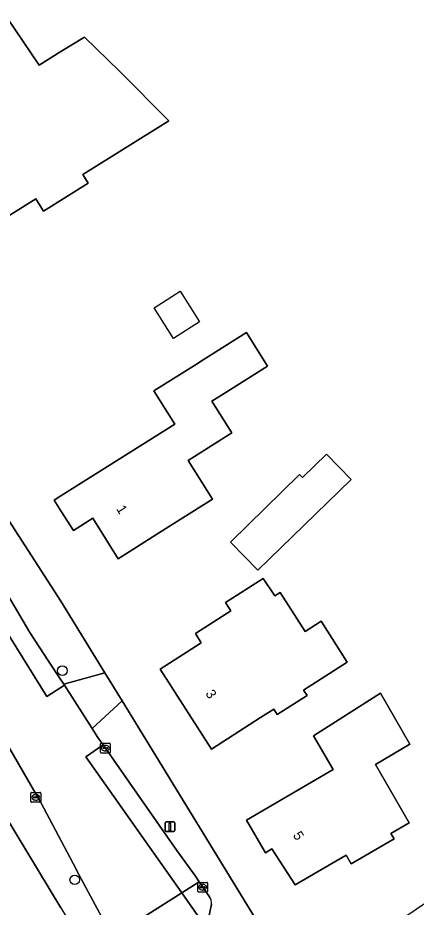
# Model space of a CAD drawing. Extents: x 161347 to 161881, y 382161 to 382804.
# Drawn here: x 161495.6 to 161536.2, y 382587.4 to 382678 of the extents above; entities that cross this region are included whole.
import ezdxf

# ---------------------------------------------------------------- set-up
doc = ezdxf.new("R2010")
doc.units = 0
for name, color, linetype in [('IMGEO_Boom', 7, 'Continuous'), ('IMGEO_Erf', 7, 'Continuous'), ('IMGEO_Kolk', 7, 'Continuous'), ('IMGEO_Lichtmast', 7, 'Continuous'), ('IMGEO_Pand', 7, 'Continuous'), ('IMGEO_Pand_nummerreeks', 7, 'Continuous'), ('IMGEO_Pand_vergunning_verleend', 7, 'Continuous'), ('IMGEO_Parkeervlak_gesloten', 7, 'Continuous'), ('IMGEO_Parkeervlak_open', 7, 'Continuous'), ('IMGEO_Rijbaan_lokaal_gesloten', 7, 'Continuous'), ('IMGEO_Rijbaan_lokaal_open', 7, 'Continuous'), ('IMGEO_Voetpad_open', 7, 'Continuous')]:
    doc.layers.add(name, color=color, linetype=linetype)

msp = doc.modelspace()

# ---------------------------------------------------------------- linework, layer by layer
at = {"layer": 'IMGEO_Boom'}
for centre in [(161500.14, 382611.487), (161501.41, 382590.158)]:
    msp.add_circle(centre, 0.489, dxfattribs=at)
at = {"layer": 'IMGEO_Erf'}
for points in [[(161511.021, 382667.549), (161502.233, 382662.061), (161502.779, 382661.187), (161498.216, 382658.338), (161497.426, 382659.601), (161488.936, 382654.299), (161488.795, 382654.525), (161484.725, 382661.042), (161486.081, 382661.889), (161482.862, 382667.042), (161489.289, 382671.057), (161487.614, 382673.738), (161494.503, 382678.041), (161497.773, 382673.225), (161500, 382674.597), (161502.392, 382676.071), (161505.983, 382672.593)], [(161515.469, 382628.955), (161510.065, 382625.553), (161505.833, 382622.888), (161503.235, 382627.014), (161501.265, 382625.773), (161500, 382627.782), (161499.317, 382628.866), (161500, 382629.296), (161511.615, 382636.61), (161509.484, 382639.995), (161513.716, 382642.659), (161514.511, 382643.16), (161518.934, 382645.944), (161521.077, 382642.54), (161516.656, 382639.755), (161515.394, 382638.96), (161517.428, 382635.73), (161512.97, 382632.923)], [(161527.158, 382628.597), (161520.102, 382621.731), (161517.291, 382624.597), (161524.333, 382631.485), (161524.629, 382631.183), (161527.081, 382633.568), (161529.61, 382630.983)], [(161524.908, 382615.471), (161526.536, 382616.513), (161529.198, 382612.354), (161524.756, 382609.51), (161525.112, 382608.956), (161522.071, 382607.009), (161521.716, 382607.564), (161520.354, 382606.692), (161515.345, 382603.485), (161510.12, 382611.646), (161514.315, 382614.332), (161513.723, 382615.258), (161517.328, 382617.566), (161516.784, 382618.417), (161520.641, 382620.888), (161521.829, 382619.116), (161522.358, 382619.455)], [(161532.589, 382609.182), (161535.61, 382603.986), (161532.083, 382601.934), (161535.542, 382595.986), (161533.666, 382594.894), (161533.997, 382594.323), (161529.627, 382591.781), (161529.1, 382592.687), (161523.9, 382589.662), (161521.528, 382593.306), (161520.875, 382592.926), (161518.94, 382596.251), (161527.773, 382601.394), (161525.776, 382604.825)]]:
    msp.add_lwpolyline(points, close=True, dxfattribs=at)
for points in [[(161467.626, 382669.884), (161470.191, 382665.995), (161471.419, 382664.034), (161492.823, 382629.848), (161494.69, 382626.794), (161500, 382618.564), (161504.473, 382611.274), (161506.241, 382608.392), (161519.986, 382585.99), (161530.719, 382583.477), (161556.508, 382600.797), (161574.373, 382612.676), (161577.471, 382614.736), (161612.276, 382637.879), (161612.356, 382637.679), (161628.452, 382648.518)], [(161500, 382587.3), (161487.262, 382608.293), (161483.738, 382614.059), (161475.768, 382627.098), (161471.97, 382633.311), (161459.978, 382653.004), (161459.276, 382654.164), (161449.465, 382654.844), (161447.977, 382652.326), (161442.636, 382642.916), (161437.607, 382632.685), (161435.473, 382627.706), (161432.284, 382616.838), (161429.648, 382602.151), (161428.735, 382591.734), (161428.36, 382584.865)]]:
    msp.add_lwpolyline(points, dxfattribs=at)
at = {"layer": 'IMGEO_Kolk'}
for p, q in [((161504.036, 382603.163), (161504.036, 382604.015)), ((161504.111, 382604.089), (161504.963, 382604.089)), ((161504.524, 382603.869), (161504.549, 382603.869)), ((161505.037, 382604.015), (161505.037, 382603.163)), ((161504.963, 382603.089), (161504.111, 382603.089)), ((161504.295, 382603.583), (161504.295, 382603.595)), ((161504.733, 382603.546), (161504.335, 382603.546)), ((161504.338, 382603.632), (161504.736, 382603.632)), ((161504.547, 382603.309), (161504.522, 382603.309)), ((161504.779, 382603.595), (161504.779, 382603.583)), ((161496.933, 382598.142), (161496.933, 382598.994)), ((161497.008, 382599.068), (161497.86, 382599.068)), ((161497.192, 382598.562), (161497.192, 382598.574)), ((161497.63, 382598.525), (161497.232, 382598.525)), ((161497.235, 382598.611), (161497.633, 382598.611)), ((161497.421, 382598.848), (161497.446, 382598.848)), ((161497.676, 382598.574), (161497.676, 382598.562)), ((161497.934, 382598.994), (161497.934, 382598.142)), ((161497.86, 382598.068), (161497.008, 382598.068)), ((161497.444, 382598.288), (161497.419, 382598.288)), ((161513.962, 382588.975), (161513.962, 382589.827)), ((161514.037, 382589.901), (161514.889, 382589.901)), ((161514.221, 382589.395), (161514.221, 382589.407)), ((161514.659, 382589.358), (161514.261, 382589.358)), ((161514.264, 382589.444), (161514.662, 382589.444)), ((161514.45, 382589.681), (161514.475, 382589.681)), ((161514.705, 382589.407), (161514.705, 382589.395)), ((161514.963, 382589.827), (161514.963, 382588.975)), ((161514.889, 382588.901), (161514.037, 382588.901)), ((161514.473, 382589.121), (161514.448, 382589.121))]:
    msp.add_line(p, q, dxfattribs=at)
for points in [[(161504.036, 382603.163), (161504.036, 382604.015)], [(161504.111, 382604.089), (161504.963, 382604.089)], [(161505.037, 382604.015), (161505.037, 382603.163)], [(161504.963, 382603.089), (161504.111, 382603.089)], [(161496.933, 382598.142), (161496.933, 382598.994)], [(161497.008, 382599.068), (161497.86, 382599.068)], [(161497.934, 382598.994), (161497.934, 382598.142)], [(161497.86, 382598.068), (161497.008, 382598.068)], [(161513.962, 382588.975), (161513.962, 382589.827)], [(161514.037, 382589.901), (161514.889, 382589.901)], [(161514.963, 382589.827), (161514.963, 382588.975)], [(161514.889, 382588.901), (161514.037, 382588.901)]]:
    msp.add_lwpolyline(points, dxfattribs=at)
for centre, radius, start, end in [((161504.113, 382604.013), 0.0765, 91.55205, 178.44795), ((161504.113, 382604.013), 0.0765, 91.55205, 178.44795), ((161504.961, 382604.013), 0.0765, 1.55205, 88.44795), ((161504.961, 382604.013), 0.0765, 1.55205, 88.44795), ((161504.113, 382603.165), 0.0765, 181.55205, 268.44795), ((161504.113, 382603.165), 0.0765, 181.55205, 268.44795), ((161504.335, 382603.592), 0.0403, 85.87752, 175.75265), ((161504.332, 382603.582), 0.0366, 178.93798, 274.71019), ((161504.736, 382603.589), 0.043, 264.86636, 352.45326), ((161504.74, 382603.594), 0.0386, 1.73085, 96.63898), ((161504.961, 382603.165), 0.0765, 271.55205, 358.44795), ((161504.961, 382603.165), 0.0765, 271.55205, 358.44795), ((161497.01, 382598.992), 0.0765, 91.55205, 178.44795), ((161497.01, 382598.992), 0.0765, 91.55205, 178.44795), ((161497.232, 382598.571), 0.0403, 85.87752, 175.75265), ((161497.229, 382598.561), 0.0366, 178.93798, 274.71019), ((161497.633, 382598.568), 0.043, 264.86636, 352.45326), ((161497.637, 382598.573), 0.0386, 1.73085, 96.63898), ((161497.858, 382598.992), 0.0765, 1.55205, 88.44795), ((161497.858, 382598.992), 0.0765, 1.55205, 88.44795), ((161497.01, 382598.144), 0.0765, 181.55205, 268.44795), ((161497.01, 382598.144), 0.0765, 181.55205, 268.44795), ((161497.858, 382598.144), 0.0765, 271.55205, 358.44795), ((161497.858, 382598.144), 0.0765, 271.55205, 358.44795), ((161514.039, 382589.825), 0.0765, 91.55205, 178.44795), ((161514.039, 382589.825), 0.0765, 91.55205, 178.44795), ((161514.261, 382589.404), 0.0403, 85.87752, 175.75265), ((161514.258, 382589.394), 0.0366, 178.93798, 274.71019), ((161514.662, 382589.401), 0.043, 264.86636, 352.45326), ((161514.666, 382589.406), 0.0386, 1.73085, 96.63898), ((161514.887, 382589.825), 0.0765, 1.55205, 88.44795), ((161514.887, 382589.825), 0.0765, 1.55205, 88.44795), ((161514.039, 382588.977), 0.0765, 181.55205, 268.44795), ((161514.039, 382588.977), 0.0765, 181.55205, 268.44795), ((161514.887, 382588.977), 0.0765, 271.55205, 358.44795), ((161514.887, 382588.977), 0.0765, 271.55205, 358.44795)]:
    msp.add_arc(centre, radius, start, end, dxfattribs=at)
for centre, major_axis, ratio, start_param, end_param in [((161504.523, 382603.589), (-0.387, 0.002), 0.722429, 4.712389, 7.853982), ((161504.548, 382603.589), (-0.39, 0.002), 0.717154, 1.570796, 4.712389), ((161497.42, 382598.568), (-0.387, 0.002), 0.722429, 4.712389, 7.853982), ((161497.445, 382598.568), (-0.39, 0.002), 0.717154, 1.570796, 4.712389), ((161514.449, 382589.401), (-0.387, 0.002), 0.722429, 4.712389, 7.853982), ((161514.474, 382589.401), (-0.39, 0.002), 0.717154, 1.570796, 4.712389)]:
    msp.add_ellipse(centre, major_axis=major_axis, ratio=ratio, start_param=start_param, end_param=end_param, dxfattribs=at)
at = {"layer": 'IMGEO_Lichtmast'}
for p, q in [((161510.622, 382595.178), (161510.622, 382595.978)), ((161510.622, 382595.978), (161510.622, 382595.178)), ((161510.722, 382596.078), (161511.512, 382596.078)), ((161511.512, 382596.078), (161510.722, 382596.078)), ((161511.612, 382595.978), (161511.612, 382595.178)), ((161511.612, 382595.178), (161511.612, 382595.978)), ((161511.512, 382595.078), (161510.722, 382595.078)), ((161510.722, 382595.078), (161511.512, 382595.078))]:
    msp.add_line(p, q, dxfattribs=at)
msp.add_lwpolyline([(161511.042, 382595.953), (161511.192, 382595.953), (161511.192, 382595.203), (161511.042, 382595.203), (161511.042, 382595.953)], dxfattribs=at)
for centre, start, end in [((161510.722, 382595.978), 90, 180), ((161510.722, 382595.978), 90, 180), ((161511.512, 382595.978), 0, 90), ((161511.512, 382595.978), 360, 90), ((161510.722, 382595.178), 180, 270), ((161510.722, 382595.178), 180, 270), ((161511.512, 382595.178), 270, 0), ((161511.512, 382595.178), 270, 0)]:
    msp.add_arc(centre, 0.1, start, end, dxfattribs=at)
at = {"layer": 'IMGEO_Pand'}
for points in [[(161511.021, 382667.549), (161505.983, 382672.593), (161502.392, 382676.071), (161500, 382674.597), (161497.773, 382673.225), (161494.503, 382678.041), (161487.614, 382673.738), (161489.289, 382671.057), (161482.862, 382667.042), (161486.081, 382661.889), (161484.725, 382661.042), (161488.795, 382654.525), (161488.936, 382654.299), (161497.426, 382659.601), (161498.216, 382658.338), (161502.779, 382661.187), (161502.233, 382662.061)], [(161510.065, 382625.553), (161515.469, 382628.955), (161512.97, 382632.923), (161517.428, 382635.73), (161515.394, 382638.96), (161516.656, 382639.755), (161521.077, 382642.54), (161518.934, 382645.944), (161514.511, 382643.16), (161513.716, 382642.659), (161509.484, 382639.995), (161511.615, 382636.61), (161500, 382629.296), (161499.317, 382628.866), (161500, 382627.782), (161501.265, 382625.773), (161503.235, 382627.014), (161505.833, 382622.888)], [(161527.158, 382628.597), (161529.61, 382630.983), (161527.081, 382633.568), (161524.629, 382631.183), (161524.333, 382631.485), (161517.291, 382624.597), (161520.102, 382621.731)], [(161520.354, 382606.692), (161521.716, 382607.564), (161522.071, 382607.009), (161525.112, 382608.956), (161524.756, 382609.51), (161529.198, 382612.354), (161526.536, 382616.513), (161524.908, 382615.471), (161522.358, 382619.455), (161521.829, 382619.116), (161520.641, 382620.888), (161516.784, 382618.417), (161517.328, 382617.566), (161513.723, 382615.258), (161514.315, 382614.332), (161510.12, 382611.646), (161515.345, 382603.485)], [(161523.9, 382589.662), (161529.1, 382592.687), (161529.627, 382591.781), (161533.997, 382594.323), (161533.666, 382594.894), (161535.542, 382595.986), (161532.083, 382601.934), (161535.61, 382603.986), (161532.589, 382609.182), (161525.776, 382604.825), (161527.773, 382601.394), (161518.94, 382596.251), (161520.875, 382592.926), (161521.528, 382593.306)]]:
    msp.add_lwpolyline(points, close=True, dxfattribs=at)
at = {"layer": 'IMGEO_Pand_vergunning_verleend'}
msp.add_lwpolyline([(161512.166, 382650.158), (161514.143, 382647.049), (161511.483, 382645.357), (161509.506, 382648.467)], close=True, dxfattribs=at)
at = {"layer": 'IMGEO_Parkeervlak_gesloten'}
for points in [[(161496.814, 382615.387), (161494.873, 382618.666), (161492.642, 382622.223), (161492.318, 382622.744), (161490.582, 382621.666), (161498.546, 382608.84), (161500.362, 382610.003), (161500.298, 382610.103), (161500.165, 382610.311), (161500, 382610.56), (161498.744, 382612.459)], [(161507.756, 382598.989), (161504.307, 382603.915), (161502.521, 382602.689), (161512.323, 382588.818), (161514.103, 382589.941), (161513.711, 382590.528), (161511.817, 382593.143)]]:
    msp.add_lwpolyline(points, close=True, dxfattribs=at)
at = {"layer": 'IMGEO_Parkeervlak_open'}
msp.add_lwpolyline([(161515.171, 382588.443), (161514.463, 382589.401), (161514.103, 382589.941), (161512.323, 382588.818), (161514.859, 382585.229), (161515.344, 382587.665)], dxfattribs=at)
msp.add_arc((161514.332, 382587.848), 1.028, 349.73097, 35.34224, dxfattribs=at)
at = {"layer": 'IMGEO_Rijbaan_lokaal_gesloten'}
for points in [[(161505.262, 382584.363), (161512.323, 382588.818), (161502.521, 382602.689), (161504.307, 382603.915), (161503.775, 382604.675), (161503.184, 382605.598), (161500.362, 382610.003), (161498.546, 382608.84), (161490.582, 382621.666)], [(161493.723, 382605.297), (161497.961, 382598.054), (161501.232, 382591.815), (161501.836, 382590.717), (161504.697, 382585.412)]]:
    msp.add_lwpolyline(points, dxfattribs=at)
at = {"layer": 'IMGEO_Rijbaan_lokaal_open'}
msp.add_lwpolyline([(161514.859, 382585.229), (161512.323, 382588.818), (161505.262, 382584.363), (161505.862, 382583.248), (161506.009, 382582.961)], dxfattribs=at)
at = {"layer": 'IMGEO_Voetpad_open'}
for points in [[(161500, 382618.564), (161494.69, 382626.794), (161491.687, 382623.761), (161492.318, 382622.744), (161492.642, 382622.223), (161494.873, 382618.666), (161496.814, 382615.387), (161498.744, 382612.459), (161500, 382610.56), (161500.165, 382610.311), (161500.298, 382610.103), (161504.473, 382611.274)], [(161504.473, 382611.274), (161500.298, 382610.103), (161500.362, 382610.003), (161503.184, 382605.598), (161506.241, 382608.392)]]:
    msp.add_lwpolyline(points, close=True, dxfattribs=at)
for points in [[(161497.961, 382598.054), (161493.723, 382605.297), (161490.603, 382610.323), (161487.262, 382608.293), (161500, 382587.3), (161505.762, 382577.804), (161510.003, 382578.937), (161509.898, 382579.107), (161509.418, 382579.731), (161508.881, 382580.305), (161508.29, 382580.825), (161507.501, 382581.426)], [(161506.241, 382608.392), (161503.184, 382605.598), (161503.775, 382604.675), (161504.307, 382603.915), (161507.756, 382598.989), (161511.817, 382593.143), (161513.711, 382590.528), (161514.103, 382589.941), (161514.463, 382589.401), (161515.171, 382588.443)], [(161514.869, 382582.227), (161519.986, 382585.99), (161506.241, 382608.392)], [(161506.009, 382582.961), (161505.862, 382583.248), (161505.262, 382584.363), (161504.697, 382585.412), (161501.836, 382590.717), (161501.232, 382591.815), (161497.961, 382598.054)], [(161515.344, 382587.665), (161514.859, 382585.229), (161514.562, 382583.739)]]:
    msp.add_lwpolyline(points, dxfattribs=at)
msp.add_arc((161514.332, 382587.848), 1.028, 349.73097, 35.34224, dxfattribs=at)

# ---------------------------------------------------------------- texts
at = {"layer": 'IMGEO_Pand_nummerreeks'}
for s, rotation, p in [('1', 302.19721, (161505.607, 382627.977)), ('3', 302.62974, (161514.706, 382609.155)), ('5', 303.06143, (161523.626, 382594.703))]:
    msp.add_text(s, height=1, rotation=rotation, dxfattribs=at).set_placement(p)

doc.saveas('drawing.dxf')
